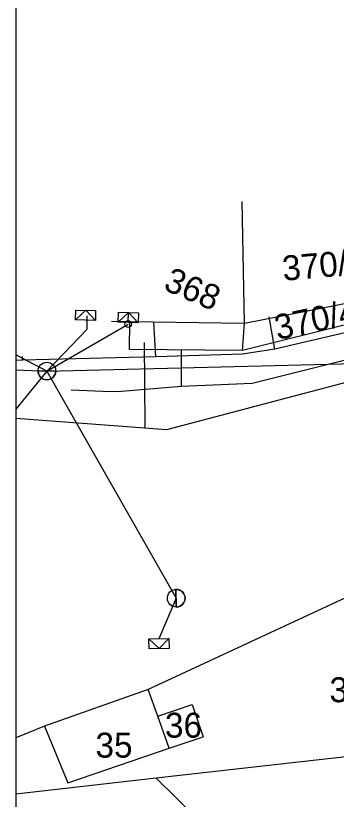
# Model space of a CAD drawing. Extents: x -643342 to -638635, y -1201752 to -1189948.
# Drawn here: x -639640.6 to -639618.1, y -1192731.3 to -1192676.3 of the extents above; entities that cross this region are included whole.
import ezdxf

# ---------------------------------------------------------------- set-up
doc = ezdxf.new("R2010")
doc.units = 0
for name, color, linetype in [('IS_EL_NN_NADZEMNÍ', 7, 'Continuous'), ('IS_EL_NN_PODZEMNÍ', 7, 'Continuous'), ('IS_PLYN_STL', 7, 'Continuous'), ('IS_TELEF_MISTNI_ZAMERENO', 7, 'Continuous'), ('IS_VODOVOD_PRIPOJKA HYDRANT', 7, 'Continuous'), ('IS_VODOVOD_VAS', 7, 'Continuous'), ('K-HRANICE_KN', 7, 'Continuous'), ('K-ČÍSLA_PARCEL', 7, 'Continuous'), ('Vrstva 13', 7, 'Continuous')]:
    doc.layers.add(name, color=color, linetype=linetype)

msp = doc.modelspace()

# ---------------------------------------------------------------- linework, layer by layer
at = {"layer": 'IS_EL_NN_NADZEMNÍ'}
for p, q in [((-639638.4, -1192701.27), (-639607.19, -1192700.5)), ((-639640.591, -1192701.181), (-639638.4, -1192701.27)), ((-639638.4, -1192701.27), (-639629.32, -1192717.22))]:
    msp.add_line(p, q, dxfattribs=at)
for points in [[(-639634.991, -1192697.715), (-639635.675, -1192697.001), (-639636.39, -1192697.685)], [(-639635.58, -1192698.33), (-639635.561, -1192697.393)], [(-639631.991, -1192697.876), (-639632.674, -1192697.161), (-639633.39, -1192697.844)], [(-639632.684, -1192697.735), (-639632.673, -1192697.265)], [(-639639.02, -1192701.275), (-639637.781, -1192701.244)], [(-639637.781, -1192701.244), (-639639.02, -1192701.275)], [(-639629.315, -1192717.84), (-639629.346, -1192716.601)], [(-639629.346, -1192716.601), (-639629.315, -1192717.84)], [(-639631.229, -1192720.077), (-639630.513, -1192720.759), (-639629.83, -1192720.043)]]:
    msp.add_lwpolyline(points, dxfattribs=at)
for centre, radius in [((-639632.69, -1192697.97), 0.235), ((-639638.4, -1192701.27), 0.62), ((-639629.32, -1192717.22), 0.62)]:
    msp.add_circle(centre, radius, dxfattribs=at)
for centre, radius, start, end in [((-639638.4, -1192701.27), 0.62, 180.4917, 1.4107), ((-639638.417, -1192701.286), 0.637, 2.8794, 3.8036), ((-639629.304, -1192717.237), 0.637, 92.8794, 93.8036), ((-639629.32, -1192717.22), 0.62, 270.4917, 91.4107)]:
    msp.add_arc(centre, radius, start, end, dxfattribs=at)
at = {"layer": 'IS_EL_NN_PODZEMNÍ'}
for p, q in [((-639638.4, -1192701.27), (-639632.69, -1192697.97)), ((-639638.4, -1192701.27), (-639635.58, -1192698.33)), ((-639638.4, -1192701.27), (-639640.591, -1192700.128)), ((-639638.4, -1192701.27), (-639640.591, -1192703.937)), ((-639629.32, -1192717.22), (-639630.53, -1192720.06))]:
    msp.add_line(p, q, dxfattribs=at)
for points in [[(-639634.991, -1192697.715), (-639636.39, -1192697.685), (-639636.376, -1192696.986), (-639634.976, -1192697.015)], [(-639631.991, -1192697.876), (-639633.39, -1192697.844), (-639633.374, -1192697.145), (-639631.975, -1192697.177)], [(-639631.229, -1192720.077), (-639629.83, -1192720.043), (-639629.813, -1192720.742), (-639631.212, -1192720.776)]]:
    msp.add_lwpolyline(points, close=True, dxfattribs=at)
at = {"layer": 'IS_PLYN_STL'}
msp.add_line((-639628.948, -1192702.355), (-639628.952, -1192699.755), dxfattribs=at)
msp.add_lwpolyline([(-639570.45, -1192706.22), (-639576.7, -1192705.19), (-639576.87, -1192704.12), (-639577.01, -1192703.18), (-639577.96, -1192695.31), (-639578.03, -1192693.98), (-639578.05, -1192693.68), (-639579.55, -1192693.81), (-639583.62, -1192693.77), (-639587.69, -1192693.92), (-639594.67, -1192694.51), (-639601.01, -1192695.63), (-639610.23, -1192698.44), (-639617.283, -1192700.464), (-639617.34, -1192700.48), (-639623.98, -1192702.14), (-639628.948, -1192702.355), (-639633.45, -1192702.74), (-639634.48, -1192702.71), (-639636.683, -1192702.608)], dxfattribs=at)
at = {"layer": 'IS_TELEF_MISTNI_ZAMERENO'}
for p, q in [((-639610.67, -1192697), (-639622.4, -1192699.74)), ((-639622.4, -1192699.74), (-639622.79, -1192697.47)), ((-639630.76, -1192700.27), (-639630.9, -1192697.84)), ((-639622.4, -1192699.74), (-639624.66, -1192700.09)), ((-639640.12, -1192700.5), (-639640.12, -1192700.24)), ((-639630.76, -1192700.27), (-639636.36, -1192700.41)), ((-639624.66, -1192700.09), (-639630.76, -1192700.27)), ((-639640.12, -1192700.5), (-639640.591, -1192700.529)), ((-639636.36, -1192700.41), (-639640.12, -1192700.5))]:
    msp.add_line(p, q, dxfattribs=at)
at = {"layer": 'IS_VODOVOD_PRIPOJKA HYDRANT'}
msp.add_lwpolyline([(-639631.51, -1192705.27), (-639631.5, -1192705.07), (-639631.54, -1192699.26)], dxfattribs=at)
at = {"layer": 'IS_VODOVOD_VAS'}
msp.add_lwpolyline([(-639584.92, -1192706.29), (-639585.94, -1192704.58), (-639587.84, -1192698.12), (-639588.49, -1192695.88), (-639607.65, -1192699.5), (-639629.99, -1192705.4), (-639631.51, -1192705.27), (-639640.591, -1192704.61)], dxfattribs=at)
at = {"layer": 'K-HRANICE_KN'}
for p, q in [((-639624.53, -1192697.92), (-639624.682, -1192689.369)), ((-639624.53, -1192697.92), (-639610.742, -1192695.196)), ((-639610.52, -1192696.32), (-639624.66, -1192699.82)), ((-639633.86, -1192697.77), (-639632.568, -1192697.791)), ((-639632.6, -1192699.76), (-639632.568, -1192697.791)), ((-639632.568, -1192697.791), (-639624.53, -1192697.92)), ((-639624.66, -1192699.82), (-639624.53, -1192697.92)), ((-639624.66, -1192699.82), (-639632.6, -1192699.76)), ((-639614.09, -1192715.64), (-639631.29, -1192723.62)), ((-639631.29, -1192723.62), (-639638.57, -1192726.2)), ((-639630.62, -1192725.51), (-639631.29, -1192723.62)), ((-639630.62, -1192725.51), (-639628.2, -1192724.68)), ((-639628.2, -1192724.68), (-639627.43, -1192726.94)), ((-639629.82, -1192727.75), (-639630.62, -1192725.51)), ((-639638.57, -1192726.2), (-639640.591, -1192727.01)), ((-639638.57, -1192726.2), (-639636.92, -1192730.17)), ((-639629.82, -1192727.75), (-639627.43, -1192726.94)), ((-639636.92, -1192730.17), (-639629.82, -1192727.75)), ((-639615.25, -1192728.1), (-639630.73, -1192729.86)), ((-639630.73, -1192729.86), (-639640.591, -1192730.984)), ((-639630.73, -1192729.86), (-639619.69, -1192740.58))]:
    msp.add_line(p, q, dxfattribs=at)
at = {"layer": 'Vrstva 13'}
msp.add_lwpolyline([(-639343.591, -1192858.606), (-639343.591, -1192648.606), (-639640.591, -1192648.606), (-639640.591, -1192858.606), (-639343.591, -1192858.606)], dxfattribs=at)

# ---------------------------------------------------------------- texts
at = {"layer": 'K-ČÍSLA_PARCEL'}
for s, rotation, p in [('370/1', 5.0792, (-639621.791, -1192694.942)), ('368', 336.7309, (-639630.292, -1192695.529)), ('370/4', 12.0063, (-639622.206, -1192699.102))]:
    msp.add_text(s, height=1.75, rotation=rotation, dxfattribs=at).set_placement(p)
for s, p in [('37', (-639618.557, -1192724.52)), ('36', (-639630.107, -1192727.01)), ('35', (-639634.987, -1192728.41))]:
    msp.add_text(s, height=1.75, dxfattribs=at).set_placement(p)

doc.saveas('drawing.dxf')
